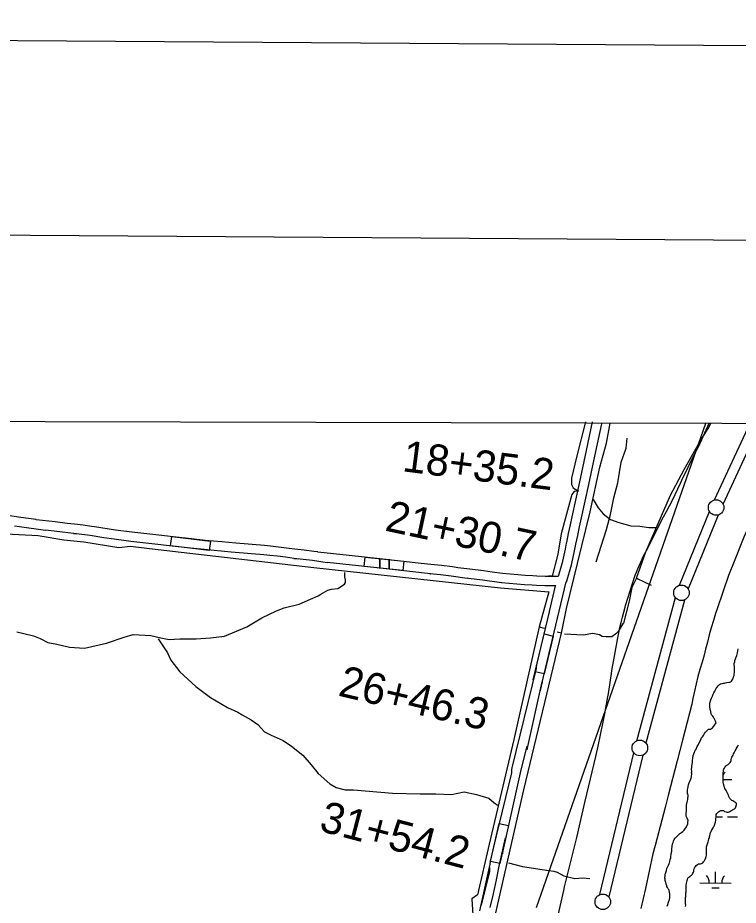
# Model space of a CAD drawing. Extents: x 3172231 to 3210228, y 940198 to 965780.
# Drawn here: x 3183839 to 3186153, y 962348 to 965197 of the extents above; entities that cross this region are included whole.
import ezdxf

# ---------------------------------------------------------------- set-up
doc = ezdxf.new("R2010")
doc.units = 0
for name, color, linetype in [('G-ANNO-NPLT', 7, 'Continuous'), ('V-ANNO-SYMB', 7, 'Continuous'), ('V-GRID-FRAM', 7, 'Continuous'), ('V-LEVE-TOET', 7, 'Continuous'), ('V-ROAD-CNTR', 7, 'Continuous'), ('V-SITE-VEGE', 7, 'Continuous'), ('V-SURV-IDEN', 7, 'Continuous'), ('V-SURV-LINE', 7, 'Continuous'), ('V-TOPO-BNDY', 7, 'Continuous'), ('V-TOPO-SHOR', 7, 'Continuous'), ('V-WETL-SWMP', 7, 'Continuous')]:
    doc.layers.add(name, color=color, linetype=linetype)

msp = doc.modelspace()

# ---------------------------------------------------------------- linework, layer by layer
at = {"layer": 'G-ANNO-NPLT'}
msp.add_lwpolyline([(3172814.748, 941030.871), (3209480.566, 940781.29), (3209645.062, 964947.397), (3172979.245, 965196.978)], close=True, dxfattribs=at)
at = {"layer": 'V-ANNO-SYMB'}
msp.add_lwpolyline([(3175569.072, 941637.183), (3208651.506, 941411.994), (3208807.494, 964328.039), (3175725.059, 964553.227), (3175569.072, 941637.183)], dxfattribs=at)
at = {"layer": 'V-GRID-FRAM'}
msp.add_lwpolyline([(3176539.592, 963919.479), (3207827.662, 963842.116), (3207790.623, 945652.442), (3176486.679, 945729.845), (3176539.592, 963919.479)], dxfattribs=at)
at = {"layer": 'V-LEVE-TOET'}
for points in [[(3185557.415, 962241.318), (3185592.909, 962395.514), (3185595.551, 962407.501), (3185595.551, 962407.503), (3185634.528, 962565.14), (3185634.528, 962565.14), (3185661.001, 962677.477), (3185667.055, 962704.443), (3185667.055, 962704.443), (3185695.378, 962825.869), (3185703.396, 962858.612), (3185703.396, 962858.612), (3185725.668, 962967.762), (3185727.442, 962976.722), (3185727.442, 962976.722), (3185732.765, 963005.552), (3185737.584, 963034.472), (3185741.901, 963063.469), (3185745.71, 963092.537), (3185746.785, 963101.536), (3185746.785, 963101.536), (3185755.87, 963147.878), (3185764.173, 963194.365), (3185766.19, 963206.403), (3185766.19, 963206.403), (3185769.5, 963223.084), (3185773.1, 963239.704), (3185776.989, 963256.26), (3185781.165, 963272.744), (3185785.63, 963289.153), (3185790.379, 963305.482), (3185791.706, 963309.864), (3185791.706, 963309.864), (3185822.533, 963407.241), (3185822.533, 963407.241), (3185826.395, 963417.411), (3185830.434, 963427.514), (3185834.646, 963437.543), (3185839.035, 963447.5), (3185843.594, 963457.378), (3185848.327, 963467.173), (3185853.228, 963476.887), (3185858.297, 963486.513), (3185858.301, 963486.519), (3185858.301, 963486.519), (3185913.31, 963594.755), (3185913.31, 963594.755), (3185923.159, 963612.454), (3185932.697, 963630.321), (3185941.921, 963648.352), (3185950.832, 963666.542), (3185959.421, 963684.884), (3185967.691, 963703.373), (3185971.748, 963712.771), (3185971.748, 963712.771), (3186013.224, 963795.859), (3186026.55, 963821.823), (3186026.55, 963821.823), (3186060.42, 963895.938)], [(3186340.939, 963895.244), (3186339.536, 963891.842), (3186330.312, 963870.32), (3186320.786, 963848.922), (3186310.964, 963827.658), (3186300.847, 963806.533), (3186290.439, 963785.549), (3186279.744, 963764.719), (3186268.763, 963744.042), (3186268.763, 963744.042), (3186233.63, 963668.162), (3186199.283, 963591.907), (3186171.766, 963529.238), (3186171.766, 963529.238), (3186140.313, 963452.006), (3186122.499, 963406.774), (3186122.499, 963406.774), (3186103.676, 963353.378)], [(3186103.676, 963353.378), (3186085.719, 963299.684), (3186080.763, 963284.334), (3186080.763, 963284.334), (3186073.529, 963261.716), (3186066.687, 963238.977), (3186060.24, 963216.123), (3186054.188, 963193.161), (3186048.531, 963170.097), (3186044.151, 963150.919), (3186044.151, 963150.919), (3186037.032, 963128.059), (3186030.314, 963105.081), (3186023.996, 963081.987), (3186018.082, 963058.79), (3186012.571, 963035.49), (3186007.467, 963012.099), (3186003.746, 962993.684), (3186003.746, 962993.684), (3185974.65, 962878.416), (3185957.52, 962811.6), (3185957.52, 962811.6), (3185928.637, 962699.939), (3185918.313, 962661.49), (3185918.313, 962661.49), (3185908.258, 962620.829), (3185897.659, 962580.301), (3185886.522, 962539.921), (3185878.898, 962513.416), (3185878.898, 962513.416), (3185854.969, 962401.425), (3185840.59, 962337.261)]]:
    msp.add_lwpolyline(points, dxfattribs=at)
at = {"layer": 'V-ROAD-CNTR'}
for points in [[(3185684.52, 963900.015), (3185664.461, 963807.664), (3185664.461, 963807.573), (3185642.744, 963701.431), (3185642.744, 963701.554), (3185619.19, 963595.406), (3185619.19, 963595.469), (3185613.146, 963569.253), (3185607.155, 963541.151), (3185601.641, 963513.012), (3185601.082, 963510.026), (3185601.082, 963510.111), (3185597.416, 963491.666), (3185593.143, 963471.973), (3185588.523, 963452.319), (3185586.328, 963443.47), (3185586.328, 963443.758), (3185574.707, 963403.491)], [(3185713.836, 963893.647), (3185694.461, 963804.444), (3185694.461, 963804.535), (3185672.744, 963698.393), (3185672.744, 963698.266), (3185649.19, 963592.118), (3185649.19, 963592.055), (3185642.434, 963562.755), (3185636.547, 963535.139), (3185631.105, 963507.37), (3185631.082, 963507.244), (3185631.082, 963507.159), (3185626.79, 963485.562), (3185622.407, 963465.359), (3185617.685, 963445.275), (3185616.328, 963439.804), (3185616.328, 963439.516), (3185600.467, 963384.56), (3185600.473, 963384.581)], [(3185575.188, 963403.404), (3185533.026, 963403.928), (3185506.663, 963404.877), (3185493.478, 963405.523), (3185469.15, 963406.839), (3185444.94, 963408.571), (3185420.763, 963410.725), (3185396.609, 963413.302), (3185362.613, 963417.447), (3185362.613, 963417.731), (3185335.293, 963421.521), (3185290.715, 963426.922), (3185252.383, 963431.07), (3185252.383, 963431.654), (3185235.019, 963434.134), (3185200.325, 963438.473), (3185165.597, 963442.202), (3185134.98, 963445.115), (3185134.98, 963445.415), (3185001.933, 963460.486), (3185001.933, 963428.691), (3185001.935, 963428.691), (3185001.935, 963460.343), (3184903.482, 963470.646), (3184903.482, 963470.723), (3184802.731, 963481.735), (3184802.731, 963482.289), (3184789.85, 963484.119), (3184759.659, 963487.874), (3184729.471, 963491.098), (3184711.306, 963492.871), (3184711.306, 963493.607), (3184702.857, 963494.803), (3184677.12, 963497.985), (3184651.345, 963500.717), (3184632.159, 963502.454), (3184540.138, 963510.081), (3184494.74, 963514.369), (3184494.74, 963514.39), (3184441.425, 963519.496), (3184397.732, 963524.052), (3184338.914, 963530.988), (3184292.05, 963535.771), (3184206.03, 963545.513), (3184153.573, 963552.546), (3184085.844, 963562.805), (3184085.844, 963562.783), (3184076.152, 963564.238), (3184049.048, 963567.849), (3184021.933, 963571.002), (3183998.147, 963573.517), (3183998.147, 963573.788), (3183959.436, 963578.512), (3183898.254, 963585.547), (3183898.254, 963585.879), (3183848.761, 963592.545), (3183798.354, 963599.986)], [(3185567.06, 963373.503), (3185532.3, 963373.934), (3185505.389, 963374.903), (3185491.934, 963375.563), (3185467.27, 963376.897), (3185442.538, 963378.667), (3185417.841, 963380.867), (3185393.203, 963383.496), (3185392.613, 963383.567), (3185392.613, 963383.283), (3185331.427, 963391.769), (3185287.297, 963397.116), (3185282.383, 963397.648), (3185282.383, 963397.064), (3185231.037, 963404.398), (3185196.861, 963408.673), (3185162.575, 963412.354), (3185164.98, 963412.125), (3185164.98, 963411.825), (3185031.933, 963426.896), (3185031.933, 963458.691), (3185031.935, 963458.691), (3185031.935, 963427.039), (3184933.482, 963437.342), (3184933.482, 963437.265), (3184832.731, 963448.277), (3184832.731, 963447.723), (3184785.888, 963454.381), (3184756.215, 963458.072), (3184726.421, 963461.254), (3184741.306, 963459.801), (3184741.306, 963459.065), (3184698.915, 963465.061), (3184673.698, 963468.179), (3184648.411, 963470.859), (3184629.567, 963472.566), (3184537.488, 963480.197), (3184524.74, 963481.401), (3184524.74, 963481.38), (3184438.439, 963489.644), (3184394.42, 963494.234), (3184335.634, 963501.166), (3184288.838, 963505.943), (3184202.348, 963515.739), (3184149.333, 963522.846), (3184115.844, 963527.919), (3184115.844, 963527.941), (3184071.944, 963534.534), (3184045.334, 963538.079), (3184018.623, 963541.184), (3184028.147, 963540.177), (3184028.147, 963539.906), (3183955.906, 963548.72), (3183928.254, 963551.899), (3183928.254, 963551.567), (3183844.569, 963562.839), (3183828.354, 963565.232)], [(3185356.272, 962341.308), (3185366.751, 962385.319), (3185376.481, 962429.552), (3185385.407, 962473.711), (3185387.411, 962482.961), (3185405.854, 962564.271), (3185396.136, 962524.593), (3185396.136, 962513.41), (3185456.547, 962782.886), (3185475.15, 962859.034), (3185475.15, 962848.323), (3185523.743, 963064.816), (3185517.112, 963037.281), (3185517.112, 963035.956), (3185600.711, 963386.824)], [(3185323.847, 962330.164), (3185353.887, 962470.188), (3185353.887, 962455.669), (3185327.126, 962348.414), (3185337.507, 962392.017), (3185347.127, 962435.746), (3185356.043, 962479.859), (3185358.123, 962489.455), (3185376.654, 962571.157), (3185426.136, 962773.189), (3185426.136, 962784.372), (3185427.337, 962789.728), (3185505.15, 963108.25), (3185505.15, 963118.961), (3185494.523, 963071.614), (3185547.112, 963289.977), (3185547.112, 963291.302), (3185566.697, 963373.5)]]:
    msp.add_lwpolyline(points, dxfattribs=at)
for points in [[(3184454.459, 963487.155), (3184330.319, 963501.793), (3184333.832, 963531.587), (3184457.972, 963516.948)], [(3185076.217, 963422.405), (3184951.896, 963435.415), (3184955.019, 963465.252), (3185079.34, 963452.242)], [(3185500.757, 963097.502), (3185530.025, 963219.027), (3185559.191, 963212.003), (3185529.924, 963090.478)], [(3185357.985, 962488.851), (3185385.635, 962610.754), (3185414.892, 962604.118), (3185387.242, 962482.215)]]:
    msp.add_lwpolyline(points, close=True, dxfattribs=at)
at = {"layer": 'V-SITE-VEGE'}
for points in [[(3186063.111, 962976.526), (3186063.107, 962978.652), (3186062.028, 962983.962), (3186061.987, 962997.247), (3186065.143, 963007.887), (3186067.783, 963012.677), (3186068.835, 963015.337), (3186070.949, 963019.595), (3186072.524, 963025.446), (3186074.111, 963028.109), (3186075.166, 963030.239), (3186078.338, 963035.563), (3186082.031, 963044.077), (3186083.083, 963047.27), (3186085.205, 963048.339), (3186088.381, 963052.068), (3186093.149, 963056.867), (3186096.332, 963058.47), (3186100.581, 963059.548), (3186103.236, 963060.086), (3186106.42, 963061.159), (3186109.611, 963061.17), (3186117.043, 963062.787), (3186123.419, 963063.871), (3186126.075, 963063.879), (3186129.79, 963065.487), (3186131.379, 963067.084), (3186135.61, 963073.476), (3186136.665, 963075.604), (3186138.242, 963081.455), (3186139.823, 963085.18), (3186140.337, 963090.497), (3186141.388, 963094.751), (3186141.324, 963114.413), (3186140.245, 963119.724), (3186140.231, 963124.506), (3186141.808, 963129.294), (3186142.858, 963133.55), (3186144.966, 963139.401), (3186145.488, 963142.059), (3186146.018, 963142.594), (3186148.652, 963149.51), (3186150.749, 963158.552), (3186151.792, 963164.931), (3186153.366, 963171.313)], [(3185922.87, 962460.073), (3185924.445, 962465.922), (3185929.727, 962476.568), (3185931.304, 962481.889), (3185932.361, 962484.017), (3185933.94, 962488.805), (3185934.982, 962494.654), (3185936.559, 962500.505), (3185937.077, 962504.755), (3185937.589, 962510.604), (3185938.111, 962513.794), (3185939.68, 962521.771), (3185940.198, 962526.023), (3185940.19, 962528.149), (3185941.222, 962537.717), (3185942.261, 962545.692), (3185944.372, 962549.952), (3185945.425, 962553.673), (3185946.475, 962556.866), (3185947.532, 962558.996), (3185950.707, 962563.256), (3185964.479, 962577.117), (3185969.251, 962580.852), (3185975.614, 962585.124), (3185976.143, 962586.187), (3185979.321, 962589.388), (3185981.967, 962592.583), (3185986.727, 962600.04), (3185990.946, 962609.618), (3185991.466, 962613.872), (3185991.458, 962616.528), (3185991.98, 962619.187), (3185991.974, 962621.312), (3185990.368, 962624.497), (3185988.763, 962628.21), (3185986.624, 962631.923), (3185985.553, 962634.577), (3185985.539, 962638.831), (3185986.055, 962643.083), (3185986.567, 962649.993), (3185987.081, 962655.307), (3185987.589, 962662.75), (3185987.569, 962669.125), (3185989.662, 962679.76), (3185990.186, 962681.888), (3185991.226, 962688.8), (3185991.742, 962693.584), (3185992.263, 962697.305), (3185992.248, 962701.557), (3185990.636, 962707.398), (3185990.6, 962718.558), (3185991.118, 962723.34), (3185993.205, 962735.04), (3185994.259, 962737.7), (3185995.312, 962740.891), (3186000.063, 962750.474), (3186002.169, 962757.388), (3186002.693, 962759.516), (3186003.211, 962763.237), (3186003.727, 962768.021), (3186003.717, 962771.21), (3186003.178, 962773.866), (3186003.699, 962777.055), (3186003.674, 962785.025), (3186004.186, 962790.342), (3186004.706, 962794.596), (3186005.22, 962799.91), (3186006.257, 962808.418), (3186006.242, 962812.667), (3186007.287, 962819.049), (3186008.847, 962829.152), (3186010.959, 962833.94), (3186012.536, 962839.258), (3186014.121, 962841.923), (3186015.172, 962845.644), (3186016.761, 962847.244), (3186021.512, 962857.357), (3186023.628, 962860.552), (3186025.213, 962864.277), (3186034.185, 962882.373), (3186034.711, 962884.501), (3186038.949, 962888.765), (3186041.591, 962893.555), (3186045.289, 962899.945), (3186048.466, 962904.207), (3186057.471, 962913.267), (3186064.379, 962913.292), (3186067.559, 962915.428), (3186070.212, 962917.564), (3186074.447, 962922.889), (3186081.848, 962934.073), (3186080.241, 962938.851), (3186073.29, 962952.114), (3186071.154, 962955.294), (3186069.024, 962956.883), (3186067.42, 962959.535), (3186065.814, 962963.251), (3186064.733, 962968.561), (3186064.727, 962971.217), (3186063.656, 962973.339), (3186063.111, 962976.526)], [(3185925.365, 962344.763), (3185926.94, 962350.612), (3185929.573, 962358.062), (3185932.203, 962366.574), (3185932.197, 962368.698), (3185933.249, 962371.358), (3185933.206, 962385.174), (3185931.05, 962395.266), (3185929.977, 962398.451), (3185927.841, 962401.101), (3185925.703, 962405.347), (3185924.099, 962407.999), (3185923.56, 962410.121), (3185921.418, 962415.429), (3185920.339, 962420.739), (3185918.723, 962427.643), (3185918.18, 962431.36), (3185917.103, 962435.61), (3185917.625, 962438.268), (3185918.145, 962441.989), (3185918.139, 962444.115), (3185918.657, 962447.837), (3185919.714, 962449.966), (3185920.765, 962453.69), (3185922.87, 962460.073)]]:
    msp.add_lwpolyline(points, dxfattribs=at)
at = {"layer": 'V-SURV-LINE'}
for points in [[(3186077.128, 963649.214), (3186191.348, 963895.613)], [(3186224.377, 963895.532), (3186104.347, 963636.598)], [(3185964.607, 963375.299), (3186060.912, 963611.933)], [(3186088.695, 963600.613), (3185992.389, 963363.979)], [(3185827.921, 962876.284), (3185951.297, 963335.727)], [(3185980.271, 963327.947), (3185856.894, 962868.503)], [(3185708.335, 962382.179), (3185817.963, 962837.184)], [(3185847.132, 962830.174), (3185737.504, 962375.169)]]:
    msp.add_lwpolyline(points, dxfattribs=at)
for centre in [(3186082.338, 963624.786), (3185970.964, 963351.126), (3185837.228, 962853.105), (3185718.239, 962359.248)]:
    msp.add_circle(centre, 25, dxfattribs=at)
at = {"layer": 'V-TOPO-BNDY'}
msp.add_line((3185504.937, 962341.363), (3186048.772, 963895.967), dxfattribs=at)
at = {"layer": 'V-TOPO-SHOR'}
for points in [[(3185662.748, 963899.532), (3185633.837, 963786.866), (3185617.564, 963718.906), (3185617.515, 963699.222), (3185622.857, 963688.471), (3185640.725, 963677.69), (3185626.405, 963675.936), (3185619.225, 963667.007), (3185584.911, 963540.038), (3185574.014, 963475.643), (3185555.943, 963404.108), (3185543.416, 963404.139)], [(3185585.912, 963221.506), (3185602.212, 963300.204), (3185636.571, 963445.067), (3185678.14, 963611.387), (3185708.916, 963754.47), (3185730.579, 963831.364), (3185741.476, 963895.759)], [(3185826.14, 963398.072), (3185856.77, 963482.102), (3185935.958, 963664.434), (3185979.109, 963746.644), (3186031.229, 963837.779), (3186056.384, 963878.875), (3186065.371, 963894.958)], [(3185697.426, 963450.285), (3185729.894, 963553.995), (3185742.539, 963602.28), (3185753.409, 963655.938), (3185766.055, 963704.223), (3185776.955, 963770.407), (3185793.171, 963815.104), (3185796.83, 963847.306)], [(3185687.185, 963650.733), (3185703.224, 963623.851), (3185719.281, 963604.127), (3185742.5, 963586.175), (3185769.32, 963577.161), (3185808.662, 963566.327), (3185837.289, 963564.467), (3185865.912, 963560.817), (3185885.596, 963560.768), (3185887.385, 963560.764)], [(3183433.22, 963246.514), (3183477.997, 963262.508), (3183522.836, 963303.556), (3183571.302, 963364.278), (3183619.755, 963419.633), (3183671.769, 963467.82), (3183689.713, 963487.46), (3183700.503, 963508.907), (3183705.915, 963526.789), (3183707.745, 963542.89), (3183714.934, 963555.398), (3183741.771, 963553.543), (3183759.639, 963542.761), (3183904.569, 963535.245), (3183986.85, 963520.726), (3184051.258, 963515.198), (3184163.951, 963497.025), (3184201.539, 963500.511), (3184262.363, 963493.202), (3184790.113, 963432.844), (3185389.428, 963366.941), (3185545.082, 963354.029), (3185514.382, 963241.368), (3185530.479, 963237.749)], [(3183835.804, 963225.834), (3183859.054, 963220.408), (3183889.457, 963213.175), (3183910.909, 963204.174), (3183935.93, 963191.586), (3183964.549, 963186.147), (3184005.685, 963177.097), (3184053.992, 963173.399), (3184123.821, 963189.332), (3184181.133, 963208.874), (3184209.787, 963217.751), (3184229.467, 963215.913), (3184267.041, 963214.031), (3184299.234, 963206.793), (3184326.063, 963201.358), (3184360.068, 963203.064), (3184411.962, 963202.935), (3184458.498, 963206.399), (3184503.248, 963211.657), (3184574.902, 963241.901), (3184623.289, 963270.413), (3184669.873, 963293.561), (3184694.948, 963302.447), (3184743.294, 963314.854), (3184779.124, 963330.871), (3184804.203, 963341.545), (3184813.164, 963346.892), (3184834.668, 963359.365), (3184847.204, 963362.913), (3184866.892, 963364.654), (3184888.401, 963378.917), (3184891.994, 963384.276), (3184892.016, 963393.223), (3184890.248, 963402.175), (3184890.284, 963416.491)], [(3185874.399, 963374.689), (3185829.715, 963396.273), (3185826.14, 963398.072), (3185811.749, 963367.686), (3185802.696, 963324.761), (3185784.624, 963253.226)], [(3185594.855, 963219.695), (3185655.689, 963215.965), (3185686.123, 963221.259), (3185707.588, 963217.627), (3185716.522, 963212.236), (3185729.044, 963210.416), (3185746.939, 963210.371), (3185763.075, 963222.858), (3185772.045, 963231.783), (3185784.624, 963253.226)], [(3185514.382, 963241.368), (3185432.962, 962880.092), (3185353.393, 962543.865), (3185315.411, 962381.116), (3185297.486, 962368.634), (3185300.936, 962316.73)], [(3185303.851, 962048.3), (3185329.086, 962121.606), (3185464.774, 962718.96), (3185585.912, 963221.506), (3185571.606, 963225.121)], [(3184290.278, 963203.236), (3184320.588, 963158.424), (3184331.268, 963135.134), (3184359.806, 963097.484), (3184411.586, 963050.83), (3184458.024, 963014.925), (3184513.418, 962982.577), (3184545.594, 962968.182), (3184559.887, 962959.199), (3184588.479, 962943.023), (3184609.917, 962928.654), (3184631.334, 962905.338), (3184652.781, 962894.548), (3184692.105, 962876.556), (3184718.903, 962858.595), (3184754.622, 962829.874), (3184781.389, 962799.387), (3184804.581, 962770.698), (3184842.08, 962738.394), (3184861.734, 962725.819), (3184890.348, 962718.591), (3184917.19, 962718.524), (3185042.427, 962707.478), (3185131.896, 962705.467), (3185182.001, 962705.343), (3185232.102, 962703.43), (3185273.282, 962712.275), (3185312.629, 962703.231), (3185351.971, 962692.396), (3185368.041, 962678.041), (3185380.545, 962669.062)], [(3185415.879, 962484.658), (3185460.585, 962472.021), (3185523.194, 962462.918), (3185544.659, 962459.286), (3185560.76, 962457.457), (3185571.488, 962453.852), (3185592.935, 962443.062), (3185628.703, 962434.026), (3185653.76, 962435.753), (3185677.018, 962433.906)]]:
    msp.add_lwpolyline(points, dxfattribs=at)
at = {"layer": 'V-WETL-SWMP'}
for p, q in [((3186104.636, 962752.315), (3186132.321, 962752.127)), ((3186082.021, 962632.395), (3186102.661, 962632.255)), ((3186118.66, 962632.146), (3186150.66, 962631.928)), ((3186080.058, 962419.8), (3186080.303, 962455.799)), ((3186030.059, 962420.14), (3186130.057, 962419.459)), ((3186067.953, 962404.451), (3186091.953, 962404.287))]:
    msp.add_line(p, q, dxfattribs=at)
for points in [[(3186135.789, 962682.807), (3186133.137, 962684.834), (3186129.467, 962687.264), (3186126.608, 962690.308), (3186124.97, 962693.355), (3186123.33, 962697.013), (3186121.485, 962701.281), (3186120.047, 962705.55), (3186118.201, 962710.021), (3186114.518, 962716.318), (3186112.269, 962719.567), (3186110.63, 962723.021), (3186109.194, 962726.68), (3186108.167, 962729.729), (3186106.523, 962734.608), (3186105.699, 962737.658), (3186105.074, 962742.337), (3186104.452, 962745.998), (3186104.641, 962750.272), (3186104.635, 962752.307), (3186104.832, 962754.343), (3186105.024, 962757.803), (3186105.008, 962763.094), (3186104.581, 962769.198), (3186104.978, 962772.252), (3186105.567, 962779.173), (3186105.964, 962782.43), (3186106.972, 962785.283), (3186108.794, 962788.138), (3186108.794, 962788.341), (3186111.224, 962792.012), (3186113.859, 962795.277), (3186116.702, 962797.321), (3186121.373, 962800.388), (3186124.619, 962803.451), (3186126.849, 962806.307), (3186129.28, 962809.571), (3186130.49, 962813.238), (3186130.886, 962816.495), (3186131.486, 962819.957), (3186132.29, 962823.216), (3186134.517, 962826.682), (3186136.744, 962830.353), (3186138.157, 962833.817), (3186140.18, 962837.893), (3186143.621, 962843.602), (3186145.036, 962846.66), (3186147.059, 962850.533), (3186149.891, 962855.833), (3186151.916, 962858.892), (3186154.346, 962862.766)], [(3186077.621, 962607.935), (3186079.033, 962612.009), (3186079.837, 962615.268), (3186081.447, 962620.768), (3186081.633, 962626.263), (3186082.025, 962631.149), (3186082.01, 962635.829), (3186082.813, 962639.088), (3186084.024, 962642.348), (3186086.457, 962645.205), (3186089.703, 962648.268), (3186093.563, 962650.315), (3186097.425, 962651.955), (3186102.308, 962652.378), (3186105.769, 962651.778), (3186109.44, 962649.348), (3186110.255, 962648.944), (3186114.736, 962647.737), (3186117.791, 962647.136), (3186121.86, 962647.352), (3186126.332, 962648.995), (3186129.786, 962650.837), (3186131.614, 962652.064), (3186133.441, 962653.495), (3186135.066, 962654.314), (3186136.894, 962655.337), (3186139.129, 962656.565), (3186141.16, 962657.996), (3186144.204, 962660.652), (3186145.822, 962663.709), (3186147.033, 962666.766), (3186147.428, 962670.634), (3186147.212, 962674.5), (3186145.168, 962677.342), (3186139.254, 962681.19), (3186135.789, 962682.807)], [(3185984.239, 962343.689), (3185984.428, 962348.37), (3185984.209, 962353.254), (3185984.199, 962356.306), (3185983.982, 962360.579), (3185983.768, 962363.835), (3185983.748, 962370.143), (3185983.738, 962373.399), (3185984.541, 962376.658), (3185984.733, 962380.525), (3185985.32, 962387.853), (3185985.511, 962391.721), (3185985.902, 962396.606), (3185986.08, 962404.747), (3185985.877, 962404.746), (3185986.273, 962408.207), (3185986.259, 962412.481), (3185986.649, 962417.773), (3185988.26, 962423.069), (3185989.466, 962427.754), (3185990.473, 962431.217), (3185991.884, 962435.291), (3185994.113, 962438.555), (3185997.362, 962440.6), (3186000.407, 962443.052), (3186003.251, 962444.689), (3186006.293, 962447.955), (3186007.708, 962451.012), (3186009.123, 962454.069), (3186010.331, 962457.939), (3186011.131, 962462.623), (3186013.151, 962467.31), (3186014.363, 962470.163), (3186015.982, 962472.813), (3186018.415, 962475.874), (3186022.475, 962478.939), (3186025.115, 962480.779), (3186028.369, 962481.197), (3186031.828, 962481.615), (3186035.49, 962481.83), (3186039.146, 962484.08), (3186041.782, 962487.141), (3186043.401, 962489.995), (3186046.441, 962494.075), (3186048.263, 962496.93), (3186050.07, 962504.669), (3186051.073, 962509.353), (3186051.266, 962512.61), (3186051.251, 962517.087), (3186051.036, 962520.953), (3186050.82, 962524.615), (3186051.207, 962530.925), (3186051.601, 962535.2), (3186052.404, 962538.459), (3186054.01, 962545.383), (3186055.222, 962548.236), (3186056.635, 962552.107), (3186057.437, 962555.773), (3186059.048, 962561.069), (3186060.462, 962564.33), (3186061.265, 962567.792), (3186061.865, 962571.05), (3186062.867, 962575.937), (3186064.478, 962581.437), (3186065.083, 962583.27), (3186065.891, 962584.901), (3186067.307, 962587.755), (3186069.127, 962591.424), (3186072.57, 962596.522), (3186074.188, 962599.58), (3186075.604, 962602.434), (3186077.621, 962607.935)]]:
    msp.add_lwpolyline(points, dxfattribs=at)
for centre, start, end in [((3186137.567, 962752.566), 138.838163, 158.248435), ((3186024.82, 962420.65), 358.838165, 40.381823), ((3186135.303, 962419.898), 138.838163, 180.381821)]:
    msp.add_arc(centre, 35.246, start, end, dxfattribs=at)

# ---------------------------------------------------------------- texts
at = {"layer": 'V-SURV-IDEN'}
for s, rotation, p in [('18+35.2', 352.716383, (3185071.761, 963741.68)), ('21+30.7', 347.897949, (3185015.242, 963551.276)), ('26+46.3', 346.605278, (3184864.985, 963021.705)), ('31+54.2', 345.326111, (3184803.702, 962587.822))]:
    msp.add_text(s, height=100, rotation=rotation, dxfattribs=at).set_placement(p)

doc.saveas('drawing.dxf')
